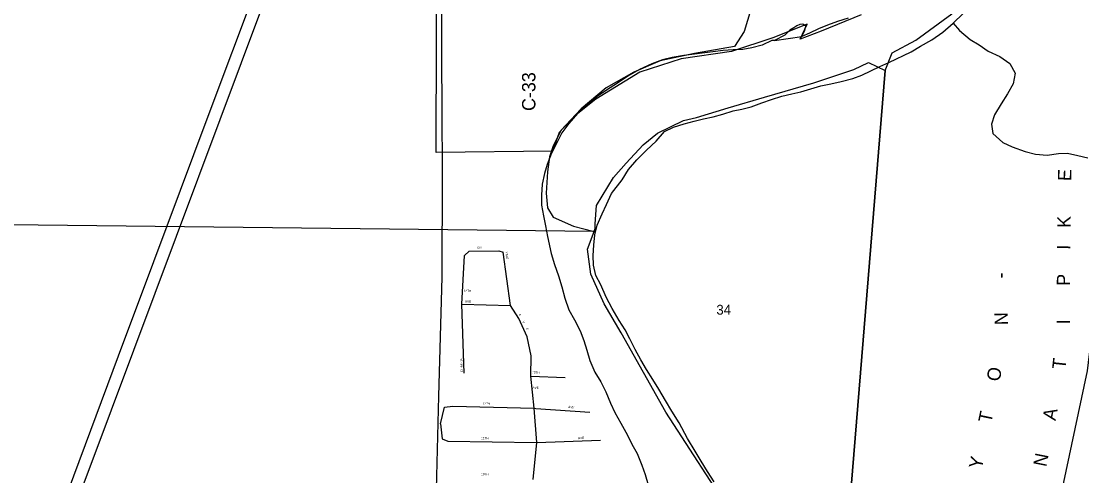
# Model space of a CAD drawing. Extents: x 1312308 to 1684953, y 460642 to 865172.
# Drawn here: x 1460038 to 1465995, y 586189 to 588741 of the extents above; entities that cross this region are included whole.
import ezdxf

# ---------------------------------------------------------------- set-up
doc = ezdxf.new("R2010")
doc.units = 0
for name, color, linetype in [('GM_X_Corporation', 7, 'Continuous'), ('GM_X_County_Road', 7, 'Continuous'), ('GM_X_County_Road_Text', 7, 'Continuous'), ('GM_X_Major_River', 7, 'Continuous'), ('GM_X_Minor_River', 7, 'Continuous'), ('GM_X_Rail_Line', 7, 'Continuous'), ('GM_X_Section', 7, 'Continuous'), ('GM_X_Section_Text', 7, 'Continuous'), ('GM_X_Township_Subdivision', 7, 'Continuous'), ('GM_X_Township_Subdivision_Text', 7, 'Continuous')]:
    doc.layers.add(name, color=color, linetype=linetype)

msp = doc.modelspace()

# ---------------------------------------------------------------- linework, layer by layer
at = {"layer": 'GM_X_Corporation'}
msp.add_lwpolyline([(1464756, 588777.4), (1464530.8, 588685.8), (1464413.2, 588641.2), (1464451.8, 588724.2), (1464259.1, 588647.7), (1464028.3, 588570.3), (1463744.6, 588530.6), (1463511.8, 588455.3), (1463264.8, 588304.2), (1463143.5, 588205.5), (1463058.6, 588115.8), (1463021.3, 588010.7), (1462367.9, 588003.9), (1462374.4, 589979.9)], dxfattribs=at)
at = {"layer": 'GM_X_County_Road'}
for points in [[(1465316, 583843.5), (1465362.7, 584004), (1465463, 584218.7), (1465509.2, 584332.2), (1465539.9, 584476), (1465642.3, 584827.1), (1465663.5, 584987.9), (1465734.2, 585362.7), (1465817.3, 585792.3), (1465907.5, 586214.7), (1466028.3, 586778.6), (1466045.9, 586934.3), (1466040.8, 587275.8), (1466053.4, 587569.7), (1466050.9, 587926.3), (1466068.5, 588463.7), (1466040.8, 588893.1)], [(1462402.5, 588168.4), (1462400.5, 588613.1), (1462400.7, 588847.7)], [(1462403.5, 587959.4), (1462402.5, 588168.4)], [(1462339.5, 585034), (1462355.2, 585549), (1462364.2, 585900.6), (1462373.1, 586187.3), (1462383.5, 586636.3), (1462402.3, 587303.7), (1462403.9, 587878.5), (1462403.5, 587959.4)]]:
    msp.add_lwpolyline(points, dxfattribs=at)
at = {"layer": 'GM_X_Major_River'}
msp.add_line((1464268.7, 588632.4), (1464423.1, 588655.3), dxfattribs=at)
for points in [[(1463930.3, 586155.6), (1463893.3, 586212.4), (1463856.3, 586271.2), (1463823.3, 586328), (1463780.5, 586398.9), (1463734, 586486), (1463693.2, 586550.9), (1463656.2, 586611.7), (1463619.3, 586674.6), (1463586.3, 586729.3), (1463549.2, 586786.1), (1463518.2, 586840.8), (1463487.2, 586897.5), (1463456.2, 586958.2), (1463431.1, 587008.8), (1463396, 587061.6), (1463357.2, 587128.5), (1463324.3, 587191.2), (1463293.6, 587262), (1463266.4, 587312.6), (1463251.5, 587371), (1463250.5, 587425.2), (1463253.7, 587483.3), (1463260.8, 587541.3), (1463273.8, 587595.2), (1463301.1, 587658.9), (1463326.2, 587712.6), (1463353.4, 587774.3), (1463413.1, 587851.4), (1463448.3, 587908.9), (1463495.4, 587962.2), (1463550.6, 588017.3), (1463603.7, 588068.5), (1463650.9, 588121.8), (1463701.5, 588147), (1463762, 588165.9), (1463818.4, 588180.9), (1463870.8, 588194), (1463925.2, 588205.1), (1463979.6, 588220.1), (1464036.1, 588237.2), (1464086.5, 588248.3), (1464138.8, 588261.4), (1464197.4, 588282.4), (1464251.9, 588301.4), (1464310.4, 588320.4), (1464366.8, 588333.4), (1464417.2, 588344.6), (1464530.1, 588378.6), (1464586.5, 588389.6), (1464642.9, 588402.7), (1464709.4, 588419.5), (1464759.9, 588438.6), (1464861.1, 588486.9), (1464911.7, 588510.1), (1465037.2, 588570), (1465089.9, 588601.1), (1465152.7, 588636.1), (1465215.7, 588679), (1465272.9, 588730.2), (1465328.1, 588785.3)], [(1464683.8, 588758.8), (1464623.3, 588739.9), (1464566.7, 588718.9), (1464516.2, 588697.7), (1464465.6, 588674.6), (1464423.1, 588655.3)], [(1464423.1, 588655.3), (1464427.3, 588665.2), (1464439.8, 588689.1), (1464444.3, 588713), (1464428.4, 588725.4), (1464412.4, 588723.7), (1464394.2, 588716), (1464377.9, 588704.2), (1464355.6, 588690.6), (1464339.2, 588674.8), (1464327, 588663), (1464268.7, 588632.4)], [(1464268.7, 588632.4), (1464254.2, 588632.3), (1464199.6, 588607.2), (1464141.1, 588592.2), (1464090.8, 588583.1), (1464036.6, 588580), (1463980.4, 588577.1), (1463922.1, 588570.1), (1463759.3, 588549), (1463694.9, 588538.1), (1463640.5, 588525.1), (1463579.9, 588502.1), (1463511.1, 588469.2), (1463446.2, 588432.3), (1463381.2, 588389.4), (1463330.5, 588358.2), (1463273.6, 588319.1), (1463218.6, 588274), (1463163.4, 588222.9), (1463114.2, 588167.6), (1463075.1, 588114.2), (1463048.1, 588062.5), (1463016.8, 588000.9), (1462991.5, 587937.2), (1462976.5, 587885.3), (1462963.3, 587825.4), (1462960.2, 587765.3), (1462961.1, 587709.2), (1462972, 587648.8), (1462983, 587592.5), (1462993.9, 587532.1), (1463014.1, 587437.5), (1463033, 587375), (1463055.9, 587312.4), (1463074.7, 587249.9), (1463091.6, 587185.4), (1463114.4, 587120.8), (1463145.4, 587064.1), (1463178.3, 587003.4), (1463197.4, 586948.9), (1463214.4, 586894.4), (1463231.3, 586836), (1463260.2, 586771.3), (1463293.2, 586716.6), (1463322.2, 586659.9), (1463347.1, 586597.3), (1463372.2, 586544.7), (1463405.1, 586483.9), (1463443.9, 586417), (1463467, 586366.5), (1463498.1, 586313.8), (1463523, 586249.2), (1463542, 586196.7), (1463559, 586138.2)]]:
    msp.add_lwpolyline(points, dxfattribs=at)
at = {"layer": 'GM_X_Minor_River'}
msp.add_lwpolyline([(1465272.9, 588730.2), (1465307.5, 588688.8), (1465367.9, 588638.6), (1465419, 588608.8), (1465469.9, 588573), (1465535, 588542.7), (1465591.8, 588504.7), (1465622, 588449.5), (1465609.9, 588389.8), (1465577.9, 588332.7), (1465542, 588277.8), (1465505.8, 588214.9), (1465488, 588163.3), (1465496.2, 588110.9), (1465552.6, 588060.9), (1465603.9, 588035.1), (1465677.2, 588010.5), (1465734.8, 587994.6), (1465800.7, 587988.3), (1465865.2, 587998.2), (1465915.3, 588000.5), (1465973, 587986.5), (1466028.7, 587974.6)], dxfattribs=at)
at = {"layer": 'GM_X_Rail_Line'}
for points in [[(1459420, 584001.9), (1459590.6, 584285.2), (1459688.7, 584468.6), (1459768.7, 584622), (1459844.3, 584774.3), (1459913.4, 584924.4), (1459972.8, 585060.5), (1460024.7, 585188), (1460073.3, 585303.6), (1460424.3, 586239), (1461639.5, 589486), (1461809.1, 589937.5), (1462360, 591407.6), (1462501.5, 591780.2), (1462911.9, 592880.9), (1463359.1, 594083.1), (1463525.5, 594544.4), (1463573, 594688), (1463624.9, 594868.4), (1463671.3, 595045.6), (1463704.8, 595193.5), (1463738.3, 595353.4), (1463764.1, 595508.5), (1463778.1, 595564.5)], [(1459977.8, 585245.4), (1460080.4, 585514.7), (1460302.7, 586108.2), (1460583.2, 586861.5), (1460782.4, 587392.5), (1461081.7, 588192.8), (1461364.7, 588947.8)]]:
    msp.add_lwpolyline(points, dxfattribs=at)
at = {"layer": 'GM_X_Section'}
msp.add_lwpolyline([(1470297.9, 588860.3), (1469808.9, 583409.1), (1465240.5, 583874), (1465298, 584063.4), (1465364, 584266.1), (1465380.2, 584371.7), (1465376.4, 584483.8), (1465268, 584760), (1465165.7, 584944), (1465049.8, 585048.3), (1464843.1, 585208.4), (1464732.7, 585288.7), (1464649.1, 585506.3), (1464890.6, 588465.1), (1464930.6, 588564.3), (1465064, 588635.6), (1465265, 588783.5), (1465344.8, 588875.9), (1465466.8, 589075.5), (1465523.1, 589188.3), (1465540.1, 589236), (1465729.1, 589290.2)], close=True, dxfattribs=at)
for points in [[(1464210.6, 589056.8), (1464099.1, 588683), (1464045.4, 588600.1), (1463820.7, 588560.7), (1463627.8, 588518.5), (1463478.6, 588455.5), (1463322.8, 588366.7), (1463182.5, 588249.5), (1463068, 588127.8), (1463024.2, 588036.7), (1463005.1, 587979.1), (1462993.4, 587895.4), (1462987, 587775.5), (1462993.3, 587693.4), (1463026.2, 587640.7), (1463139.2, 587590.5), (1463256.6, 587560.1), (1458982.1, 587610.1)], [(1464042.2, 585954.5), (1463658.1, 586546.1), (1463407.1, 586991.1), (1463312.4, 587155), (1463237.8, 587320.5), (1463218.6, 587460.9), (1463256.6, 587560.1), (1463260.9, 587578), (1463261.5, 587604), (1463269.5, 587705.8), (1463364.7, 587863.9), (1463436.3, 587944.4), (1463532.3, 588046.5), (1463611.7, 588112.9), (1463757.1, 588184), (1463831.4, 588200.5), (1464008.5, 588254.9), (1464213.7, 588314.8), (1464489.3, 588395.2), (1464714.7, 588470.7), (1464797.5, 588509), (1464890.6, 588465.1), (1464649.1, 585506.3)]]:
    msp.add_lwpolyline(points, dxfattribs=at)
at = {"layer": 'GM_X_Township_Subdivision'}
for points in [[(1462525.2, 586764.7), (1462512.5, 587151.8), (1462527.6, 587426.1), (1462554.1, 587449.6), (1462720.5, 587452.8), (1462744.4, 587444.4)], [(1462914.4, 586168.9), (1462933.4, 586375.4), (1462919.7, 586568.2), (1462901, 586748.2), (1462901.7, 586862.4), (1462879.7, 586969), (1462833.5, 587072), (1462785.3, 587145.3), (1462744.4, 587444.4)], [(1462512.5, 587151.8), (1462785.3, 587145.3)], [(1462901, 586748.2), (1463093.8, 586740.9)], [(1462393.6, 586481.4), (1462415.3, 586574.2), (1462461.5, 586579.4), (1462919.7, 586568.2), (1462928.6, 586567.6)], [(1462928.6, 586567.6), (1463232.4, 586546.1)], [(1462393.6, 586481.4), (1462402, 586396), (1462433.8, 586383.5), (1462931.5, 586375.4)], [(1462931.5, 586375.4), (1462933.4, 586375.4), (1463291.6, 586388.7)]]:
    msp.add_lwpolyline(points, dxfattribs=at)

# ---------------------------------------------------------------- texts
at = {"layer": 'GM_X_County_Road_Text'}
for s, rotation, p in [('C-33', 90, (1462926.1, 588237.3)), ('E', 88.16972, (1465935.5, 587842.9)), ('K', 89.35884, (1465932.6, 587580.6)), ('I', 89.52763, (1465931.6, 587457.6)), ('-', 88.75878, (1465574.5, 587296.1)), ('P', 89.52076, (1465929.9, 587255.2)), ('N', 91.27129, (1465580.4, 587035.7)), ('I', 89.67037, (1465928.3, 587039.6)), ('T', 84.01006, (1465903.1, 586784.1)), ('O', 80.84844, (1465534.3, 586715.6)), ('T', 78.36381, (1465486.5, 586481.9)), ('A', 78.77336, (1465847.3, 586495.5)), ('N', 78.67033, (1465795.3, 586236.1)), ('Y', 78.35786, (1465433.2, 586223.3))]:
    msp.add_text(s, height=75, rotation=rotation, dxfattribs=at).set_placement(p)
at = {"layer": 'GM_X_Section_Text'}
msp.add_text('34', height=55.25, rotation=0.00001, dxfattribs=at).set_placement((1463942.7, 587093.6))
at = {"layer": 'GM_X_Township_Subdivision_Text'}
for s, rotation, p in [('DR', 0.00001, (1462598.5, 587463.5)), ('YALE', 276.16671, (1462757.5, 587446.3)), ('14TH', 358.21116, (1462523.6, 587221.5)), ('AVE', 358.02636, (1462530.3, 587161.9)), ('A', 294.93239, (1462831.9, 587096.1)), ('V', 297.41373, (1462851.5, 587054.1)), ('E', 297.64992, (1462871.9, 587014.9)), ('EL-AN-JA', 91.8466, (1462518.7, 586771.8)), ('13TH', 356.42196, (1462907.1, 586763.9)), ('AVE', 356.05313, (1462910, 586678.1)), ('12TH', 358.21094, (1462629.6, 586587.9)), ('AVE', 353.88395, (1463109.9, 586570.3)), ('11TH', 358.21116, (1462620.8, 586394.3)), ('AVE', 1.97766, (1463165.8, 586394.3)), ('10TH', 358.21116, (1462620.8, 586191.9))]:
    msp.add_text(s, height=12.5, rotation=rotation, dxfattribs=at).set_placement(p)

doc.saveas('drawing.dxf')
